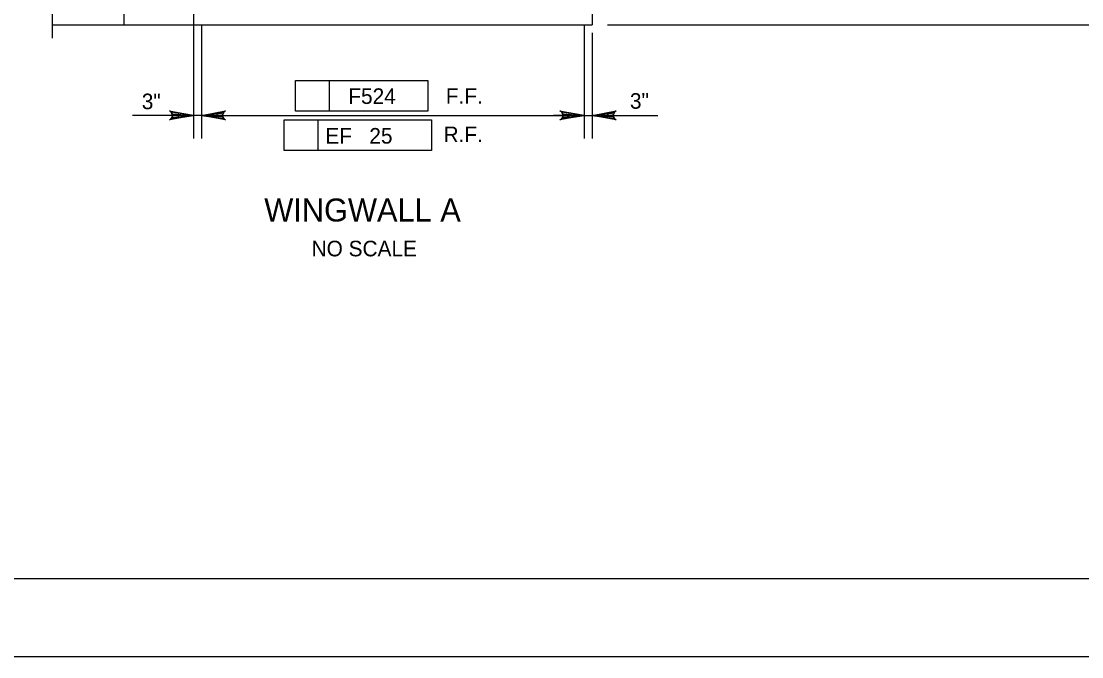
# Model space of a CAD drawing. Extents: x 638340 to 640242, y 295465 to 298435.
# Drawn here: x 639634.7 to 639838.9, y 297841.5 to 297963.7 of the extents above; entities that cross this region are included whole.
import ezdxf

# ---------------------------------------------------------------- set-up
doc = ezdxf.new("R2010")
doc.units = 0
for name, color, linetype in [('2', 7, 'Continuous'), ('4', 7, 'Continuous'), ('Level 10', 7, 'Continuous'), ('Level 3', 7, 'Continuous'), ('Level 4', 7, 'Continuous'), ('PLT-BNDY', 7, 'Continuous')]:
    doc.layers.add(name, color=color, linetype=linetype)

msp = doc.modelspace()

# ---------------------------------------------------------------- linework, layer by layer
at = {"layer": '2'}
msp.add_line((640102.46, 297856.46), (639316.46, 297856.46), dxfattribs=at)
at = {"layer": 'Level 10'}
for p, q in [((639744.63, 298037.37), (639744.63, 297963.08)), ((639654.44, 297975.36), (639654.44, 297963.08)), ((639640.67, 297963.08), (639744.63, 297963.08))]:
    msp.add_line(p, q, dxfattribs=at)
at = {"layer": 'Level 3'}
msp.add_line((639640.67, 297990.98), (639640.67, 297960.46), dxfattribs=at)
at = {"layer": 'Level 4'}
for p, q in [((639667.89, 297973.82), (639667.89, 297941.21)), ((639669.42, 297963.08), (639669.42, 297941.21)), ((639743.1, 297963.08), (639743.1, 297941.21)), ((639744.63, 297961.54), (639744.63, 297941.21)), ((639747.62, 297963.08), (639837.24, 297963.08)), ((639837.24, 297963.08), (639868.68, 297963.08)), ((639687.5, 297952.34), (639712.98, 297952.34)), ((639687.5, 297946.44), (639687.5, 297952.34)), ((639694.07, 297946.44), (639694.07, 297952.34)), ((639712.98, 297952.34), (639712.98, 297946.44)), ((639661.99, 297945.64), (639656.16, 297945.64)), ((639664.94, 297945.64), (639661.99, 297945.64)), ((639669.42, 297945.64), (639667.89, 297945.64)), ((639672.37, 297945.64), (639740.15, 297945.64)), ((639672.37, 297945.64), (639675.31, 297945.64)), ((639712.98, 297946.44), (639687.5, 297946.44)), ((639740.15, 297945.64), (639737.2, 297945.64)), ((639743.1, 297945.64), (639744.63, 297945.64)), ((639747.58, 297945.64), (639750.53, 297945.64)), ((639750.53, 297945.64), (639757.29, 297945.64)), ((639685.33, 297944.79), (639713.69, 297944.79)), ((639685.33, 297938.9), (639685.33, 297944.79)), ((639691.91, 297938.9), (639691.91, 297944.79)), ((639713.69, 297944.79), (639713.69, 297938.9)), ((639713.69, 297938.9), (639685.33, 297938.9))]:
    msp.add_line(p, q, dxfattribs=at)
for points in [[(639667.89, 297945.64), (639663.23, 297944.76), (639663.59, 297945.01), (639663.78, 297945.32), (639663.83, 297945.64), (639663.78, 297945.95), (639663.59, 297946.26), (639663.23, 297946.51), (639667.89, 297945.64), (639663.59, 297946.26), (639663.78, 297945.95), (639667.89, 297945.64), (639663.83, 297945.64), (639663.78, 297945.32), (639667.89, 297945.64), (639663.59, 297945.01)], [(639669.42, 297945.64), (639674.07, 297946.51), (639673.71, 297946.26), (639673.53, 297945.95), (639673.47, 297945.64), (639673.53, 297945.32), (639673.71, 297945.01), (639674.07, 297944.76), (639669.42, 297945.64), (639673.71, 297945.01), (639673.53, 297945.32), (639669.42, 297945.64), (639673.47, 297945.64), (639673.53, 297945.95), (639669.42, 297945.64), (639673.71, 297946.26)], [(639743.1, 297945.64), (639738.45, 297944.76), (639738.8, 297945.01), (639738.99, 297945.32), (639739.04, 297945.64), (639738.99, 297945.95), (639738.8, 297946.26), (639738.45, 297946.51), (639743.1, 297945.64), (639738.8, 297946.26), (639738.99, 297945.95), (639743.1, 297945.64), (639739.04, 297945.64), (639738.99, 297945.32), (639743.1, 297945.64), (639738.8, 297945.01)], [(639744.63, 297945.64), (639749.28, 297946.51), (639748.93, 297946.26), (639748.74, 297945.95), (639748.69, 297945.64), (639748.74, 297945.32), (639748.93, 297945.01), (639749.28, 297944.76), (639744.63, 297945.64), (639748.93, 297945.01), (639748.74, 297945.32), (639744.63, 297945.64), (639748.69, 297945.64), (639748.74, 297945.95), (639744.63, 297945.64), (639748.93, 297946.26)]]:
    msp.add_lwpolyline(points, dxfattribs=at)
for points in [[(639664.94, 297946.13), (639664.94, 297945.14), (639667.89, 297945.64)], [(639672.37, 297946.13), (639672.37, 297945.14), (639669.42, 297945.64)], [(639740.15, 297946.13), (639740.15, 297945.14), (639743.1, 297945.64)], [(639747.58, 297946.13), (639747.58, 297945.14), (639744.63, 297945.64)]]:
    msp.add_lwpolyline(points, close=True, dxfattribs=at)
at = {"layer": 'PLT-BNDY'}
msp.add_lwpolyline([(639276.46, 298435.46), (640117.46, 298435.46), (640117.46, 297841.46), (639276.46, 297841.46)], close=True, dxfattribs=at)

# ---------------------------------------------------------------- texts
at = {"layer": '4'}
for s, height, p in [('WINGWALL A', 4.429, (639681.51, 297925.21)), ('NO SCALE', 3, (639690.62, 297918.51))]:
    msp.add_text(s, height=height, dxfattribs=at).set_placement(p)
at = {"layer": 'Level 4'}
for s, p in [('3"', (639657.92, 297946.82)), ('F524', (639697.69, 297947.83)), ('F.F.', (639716.47, 297947.86)), ('3"', (639751.92, 297946.91)), ('EF   25', (639693.27, 297940.2)), ('R.F.', (639716.03, 297940.48))]:
    msp.add_text(s, height=3, dxfattribs=at).set_placement(p)

doc.saveas('drawing.dxf')
